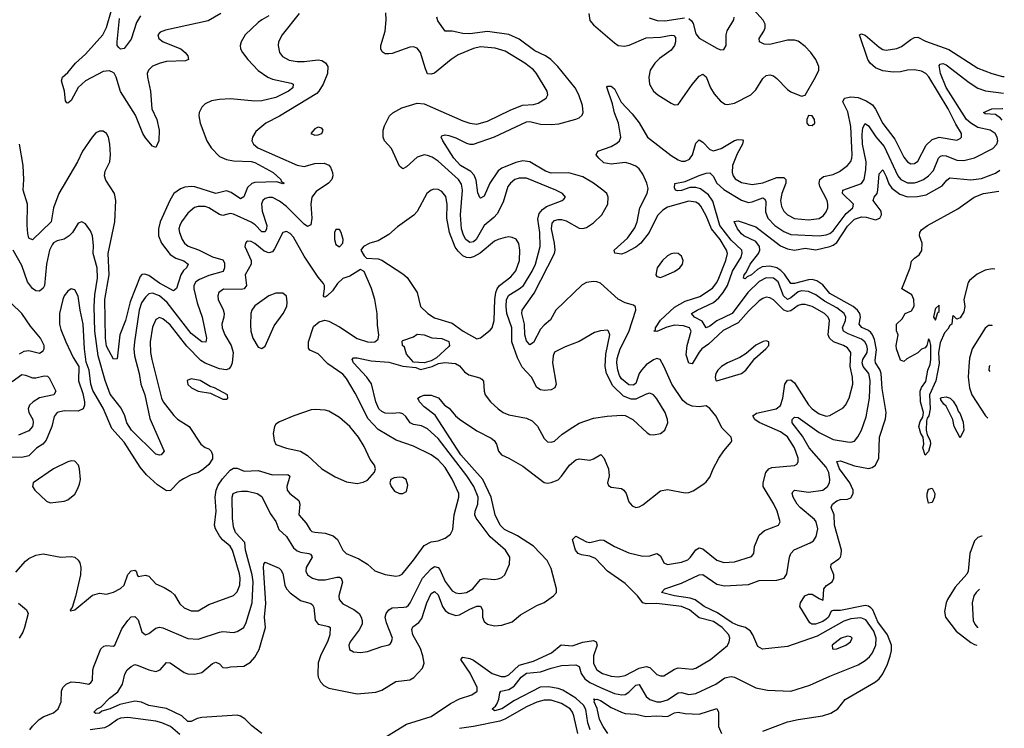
# Model space of a CAD drawing. Header units: inches. Extents: x 1843162 to 1959474, y 907081 to 1016326.
# Tile 628 of 656: x 1952458 to 1958039, y 980439 to 984456. Entities that reach past the tile are written whole.
import ezdxf

# ---------------------------------------------------------------- set-up
doc = ezdxf.new("R2010")
doc.units = ezdxf.units.IN
doc.header["$MEASUREMENT"] = 0
doc.layers.add('B9958', color=7, linetype='Continuous')

msp = doc.modelspace()

# ---------------------------------------------------------------- linework, layer by layer
at = {"layer": 'B9958', "color": 5}
for points, elevation in [([(1955684, 984490), (1955690.6, 984450.6), (1955710, 984425.8), (1955830, 984323.9), (1955850.5, 984310), (1955885.8, 984305.8), (1955912.1, 984312.1), (1956010, 984353.3), (1956090, 984357.4), (1956150, 984367.9), (1956165.7, 984365.7), (1956175.5, 984355.5), (1956176.3, 984330), (1956170.1, 984309.9), (1956150, 984283.7), (1956084.2, 984235.8), (1956058.2, 984210), (1956032.4, 984170), (1956024.2, 984130), (1956028.8, 984090), (1956051.5, 984051.5), (1956075.8, 984030), (1956150, 983983.2), (1956170, 983973.4), (1956190, 983975.3), (1956270, 984088.9), (1956310, 984135.2), (1956330, 984146.7), (1956350, 984131.7), (1956374.4, 984070), (1956394.7, 984034.7), (1956430, 983993.2), (1956457.6, 983977.6), (1956470, 983975.2), (1956510, 983982.5), (1956602.7, 984030), (1956630, 984057.2), (1956670, 984121.8), (1956690, 984139.3), (1956710, 984144), (1956730, 984138.3), (1956750, 984122.5), (1956810, 984059.8), (1956830, 984046.4), (1956890, 984021.5), (1956910, 984027), (1956969.8, 984130), (1956987.2, 984170), (1956988.7, 984190), (1956971.6, 984230), (1956942.6, 984270), (1956910, 984303.7), (1956870, 984333.6), (1956850, 984340.2), (1956810, 984339.9), (1956710, 984314.6), (1956677.4, 984317.4), (1956652.1, 984330), (1956649.1, 984350), (1956676.7, 984390), (1956684.4, 984410), (1956684.5, 984430), (1956673.1, 984453.1), (1956568.2, 984570)], 520), ([(1953598.6, 984490), (1953525.8, 984450), (1953283.3, 984396.7), (1953254.3, 984385.7), (1953240.3, 984370), (1953247.2, 984350), (1953271.6, 984330), (1953371.9, 984290), (1953395.5, 984270), (1953410.2, 984250), (1953415.3, 984230), (1953396.7, 984223.3), (1953290, 984218.2), (1953254.4, 984210), (1953210, 984191.6), (1953187.5, 984170), (1953181.2, 984150), (1953182, 984130), (1953200.1, 984050), (1953206.3, 983950), (1953234.2, 983890), (1953248.9, 983830), (1953247.2, 983770), (1953230, 983731.3), (1953210, 983739.3), (1953170, 983785.5), (1953155, 983810), (1953113.7, 983913.7), (1953030, 984049.2), (1953004.6, 984130), (1952992.3, 984152.3), (1952980.4, 984160.4), (1952965.6, 984165.6), (1952930, 984161.5), (1952830, 984109.9), (1952789.5, 984070.5), (1952750, 983997), (1952730, 983982), (1952724, 983984), (1952716.6, 983996.6), (1952712.2, 984050), (1952695, 984110), (1952701, 984130), (1952730, 984157), (1952774.6, 984210), (1952830, 984259.8), (1952928.4, 984370), (1952950, 984411.3), (1952978.4, 984510)], 480), ([(1954041.7, 984490), (1953946.3, 984370), (1953925.3, 984330), (1953922.3, 984310), (1953930.3, 984270), (1953947, 984247), (1953986.1, 984226.1), (1954030, 984218.6), (1954070, 984217.8), (1954150, 984228.7), (1954170, 984224.5), (1954191.8, 984211.8), (1954204, 984190), (1954201.8, 984150), (1954177.2, 984090), (1954153.6, 984050), (1954141.8, 984038.2), (1953930, 983908.9), (1953853.7, 983870), (1953797.2, 983822.8), (1953777.4, 983790), (1953774.3, 983770), (1953782.8, 983750), (1953807.6, 983730), (1954030, 983631.4), (1954070, 983623.7), (1954130, 983641), (1954182.9, 983642.9), (1954210, 983631.5), (1954219.1, 983619.1), (1954231.3, 983588.7), (1954233.2, 983570), (1954226.7, 983550), (1954208.9, 983530), (1954139, 983481), (1954114.1, 983450), (1954108, 983410), (1954114.1, 983330), (1954107.8, 983292.3), (1954090, 983284.4), (1954070, 983297), (1953970, 983396.6), (1953930, 983426.5), (1953890, 983447), (1953870, 983448.5), (1953850, 983441.8), (1953835.2, 983430), (1953828.6, 983411.4), (1953831.7, 983370), (1953858.2, 983290), (1953857.2, 983270), (1953850, 983253.6), (1953847, 983253), (1953830, 983253.9), (1953793, 983293), (1953770, 983308.4), (1953670, 983353), (1953650, 983357.1), (1953610, 983345), (1953590, 983351.3), (1953530, 983389.9), (1953510, 983396), (1953470, 983396.5), (1953448.8, 983391.2), (1953410, 983359.7), (1953374.2, 983310), (1953365.2, 983290), (1953360.6, 983270), (1953363, 983250), (1953379, 983210), (1953391, 983190), (1953412.6, 983172.6), (1953470.8, 983150.8), (1953550, 983110.7), (1953610, 983094.9), (1953617.9, 983077.9), (1953617.8, 983050), (1953611.4, 983028.6), (1953530, 983006.2), (1953477.2, 982982.8), (1953456, 982970), (1953445, 982950), (1953444.9, 982930), (1953462.8, 982850), (1953492.7, 982770), (1953516.5, 982650), (1953512.2, 982627.8), (1953490, 982629), (1953430, 982677.3), (1953293.2, 982853.2), (1953250, 982891), (1953210, 982906.3), (1953190, 982901.6), (1953170, 982883.6), (1953147.4, 982850), (1953134.2, 982810), (1953107.6, 982630), (1953105, 982590), (1953108.8, 982551.2), (1953134.3, 982450), (1953144, 982390), (1953166.5, 982330), (1953195.1, 982195.1), (1953277, 982010), (1953258.8, 981990), (1953250, 981987.6), (1953230, 981993.7), (1953092.4, 982130), (1953065.4, 982170), (1953054, 982210), (1953033.6, 982253.6), (1952970, 982333.4), (1952941.4, 982410), (1952901.6, 982550), (1952884.4, 982690), (1952879, 982830), (1952883.8, 982896.2), (1952898.7, 982990), (1952897.2, 983050), (1952874.2, 983130), (1952876.8, 983176.8), (1952869.7, 983230), (1952858.2, 983258.2), (1952830, 983298.4), (1952810, 983309.6), (1952790, 983302.9), (1952757.2, 983250), (1952738.5, 983230), (1952710, 983212.3), (1952670, 983201.8), (1952650, 983190.7), (1952640.9, 983179.1), (1952625.9, 983150), (1952610.1, 983070), (1952598.8, 982950), (1952590, 982933.5), (1952570, 982916.8), (1952550, 982919), (1952530, 982932.4), (1952502.4, 982970), (1952470, 983062.4), (1952421.3, 983150)], 540), ([(1953870, 984477.4), (1953830, 984455.6), (1953810, 984439.1), (1953736.2, 984370), (1953712.4, 984330), (1953707.1, 984310), (1953710.2, 984290), (1953720.2, 984270), (1953750.9, 984230), (1953810, 984166.8), (1953864.5, 984130), (1953890, 984119.1), (1953996.3, 984096.3), (1954008.7, 984090), (1954005.8, 984070), (1953980.8, 984050), (1953910, 984014.9), (1953830, 983995.4), (1953790, 983993.7), (1953652, 984008), (1953590, 984004.2), (1953545.1, 983994.9), (1953510, 983978.3), (1953490, 983959.6), (1953475.6, 983930), (1953474, 983910), (1953481.3, 983870), (1953518.5, 983770), (1953544, 983730), (1953590, 983680.4), (1953630, 983662.8), (1953670, 983655.2), (1953770, 983651.8), (1953790, 983647), (1953894.4, 983590), (1953938.7, 983550), (1953940.3, 983540.3), (1953957.3, 983530), (1953950, 983525.6), (1953915.8, 983535.8), (1953790, 983532.8), (1953772.9, 983527.1), (1953750, 983505.3), (1953728, 983452), (1953710, 983441.2), (1953656.7, 983476.7), (1953630, 983486), (1953570, 983469.9), (1953450, 983507.6), (1953430.5, 983509.5), (1953394.2, 983505.8), (1953370, 983497.7), (1953330.8, 983470), (1953308.2, 983431.8), (1953254.4, 983310), (1953245.1, 983270), (1953244.2, 983230), (1953260.9, 983190), (1953310, 983124.6), (1953343.3, 983103.3), (1953388.9, 983088.9), (1953412.4, 983070), (1953403.2, 983050), (1953386, 983034), (1953370.7, 983009.3), (1953347.5, 982932.5), (1953330, 982918.9), (1953250, 982962.8), (1953190, 983005.1), (1953166.6, 983013.4), (1953150, 983011.1), (1953140.5, 982999.5), (1953083.5, 982856.5), (1953057.6, 982750), (1953024.6, 982670), (1953010, 982533.2), (1952990, 982532), (1952950, 982605.6), (1952944.2, 982650), (1952940.8, 982870), (1952965.3, 983010), (1952959.7, 983130), (1952997.5, 983310), (1953003.1, 983430), (1952995.7, 983470), (1952946.5, 983546.5), (1952939, 983570), (1952942.7, 983597.3), (1952967.7, 983650), (1952972.5, 983690), (1952968.4, 983750), (1952960.5, 983790), (1952949.8, 983809.8), (1952930, 983823), (1952910, 983823.1), (1952890, 983813.5), (1952868.1, 983790), (1952814, 983710), (1952786, 983650), (1952679.6, 983470), (1952649.2, 983390), (1952635.8, 983310), (1952530, 983208.2), (1952510, 983217.6), (1952503.9, 983243.9), (1952499.7, 983290), (1952502.2, 983410), (1952477.2, 983490), (1952481.8, 983550), (1952477.4, 983630), (1952456.7, 983750)], 520), ([(1952514.2, 980430), (1952530, 980451.5), (1952568.3, 980490), (1952594, 980506), (1952650, 980526.8), (1952675.2, 980550), (1952692.5, 980590), (1952694.4, 980650), (1952702.4, 980670), (1952721.1, 980690), (1952750, 980702), (1952799.3, 980699.3), (1952849.5, 980690.5), (1952861.6, 980698.4), (1952869.6, 980710.4), (1952872.4, 980770), (1952877.6, 980790), (1952918, 980890), (1952934.5, 980905.5), (1952950, 980908.6), (1952990, 980904.7), (1952997.2, 980910), (1953037.3, 981002.7), (1953070, 981051.3), (1953090, 981072.2), (1953110, 981072.3), (1953130, 981054.3), (1953150, 980987), (1953170, 980969.1), (1953190, 980976.1), (1953230, 981007.8), (1953250, 981013.2), (1953270, 981009.4), (1953410, 980949.2), (1953470, 980945.4), (1953590, 980983.9), (1953610, 980987.5), (1953670, 980983.2), (1953690, 980987.3), (1953728.5, 981011.5), (1953741.1, 981038.9), (1953775.5, 981150), (1953781.2, 981270), (1953775.7, 981310), (1953738.5, 981450), (1953733.1, 981493.1), (1953681.8, 981550), (1953670, 981581.2), (1953664.3, 981630), (1953661.4, 981750), (1953668.4, 981770), (1953690, 981779), (1953715.8, 981784.2), (1953750, 981783.8), (1953803.8, 981770), (1953830, 981753.1), (1953877.4, 981657.4), (1953910, 981612.4), (1953926.4, 981566.4), (1953970, 981525.8), (1954010, 981463.2), (1954030, 981445.5), (1954050, 981437.4), (1954096.3, 981430), (1954105.7, 981425.7), (1954114.2, 981414.2), (1954115.8, 981410), (1954081.4, 981350), (1954079.2, 981330), (1954090, 981309), (1954117.1, 981290), (1954150, 981280.9), (1954190, 981281.5), (1954256, 981296), (1954270, 981296.3), (1954280.9, 981290), (1954287.7, 981267.7), (1954266.8, 981190), (1954269.5, 981169.5), (1954290, 981144.7), (1954352.6, 981112.6), (1954382, 981090), (1954393.7, 981070), (1954398.7, 981050), (1954398.7, 981030), (1954382.6, 980997.4), (1954332, 980930), (1954323.1, 980910), (1954327, 980887), (1954350, 980872.4), (1954390, 980868.9), (1954430, 980874.9), (1954510, 980903.1), (1954550, 980912.4), (1954559, 980921), (1954566, 980930), (1954570.7, 980950), (1954536.5, 981036.5), (1954529.8, 981070), (1954535.4, 981090), (1954549.8, 981110), (1954570, 981121.9), (1954634.4, 981125.6), (1954650, 981128.6), (1954661.8, 981138.2), (1954672, 981150), (1954741.9, 981290), (1954790, 981342.5), (1954810, 981356.1), (1954830, 981350.9), (1954839, 981339), (1954870, 981272), (1954910, 981218.9), (1954930, 981207.7), (1954950, 981204.2), (1954990, 981209.5), (1955026, 981230), (1955070, 981282.8), (1955090, 981288.2), (1955150, 981282.4), (1955170, 981286), (1955190, 981294.3), (1955208.2, 981310), (1955234.5, 981370), (1955236.4, 981410), (1955211.8, 981450), (1955124.4, 981524.4), (1955045.9, 981630), (1955037.4, 981650), (1955039.6, 981670), (1955055.5, 981710), (1955056.2, 981750), (1955032, 981810), (1954992.7, 981870), (1954830, 982082.1), (1954770, 982137.1), (1954734.6, 982154.6), (1954690, 982160.8), (1954671, 982170), (1954646.3, 982206.3), (1954630, 982222), (1954610, 982228.4), (1954570, 982223.9), (1954530, 982226.4), (1954510, 982235.2), (1954493.3, 982250), (1954476.9, 982290), (1954451.5, 982391.5), (1954426.1, 982430), (1954349.2, 982510), (1954342, 982530), (1954350, 982538.5), (1954370, 982539.5), (1954450, 982521.6), (1954550, 982514.7), (1954630, 982492.7), (1954703.8, 982483.8), (1954730, 982472.4), (1954796.3, 982490), (1954832.5, 982507.5), (1954867.5, 982512.5), (1954927.7, 982507.7), (1954950, 982494.6), (1954980.1, 982460.1), (1955003.2, 982443.2), (1955066.3, 982426.3), (1955078.2, 982418.2), (1955086.1, 982406.1), (1955090.3, 982350), (1955096, 982330), (1955126.7, 982290), (1955170.3, 982250), (1955197.6, 982230), (1955230, 982215.9), (1955330, 982197.4), (1955362.2, 982182.2), (1955392.6, 982152.6), (1955430, 982082.8), (1955450, 982063.8), (1955470, 982061.3), (1955490, 982067.2), (1955533.3, 982106.7), (1955592.9, 982147.1), (1955630, 982168.5), (1955710, 982196.9), (1955788.9, 982208.9), (1955870, 982214.9), (1955890, 982212), (1955933.4, 982190), (1956014.2, 982114.2), (1956030, 982105.5), (1956050, 982103), (1956090, 982110.5), (1956115.1, 982130), (1956132, 982170), (1956129.6, 982190), (1956116.9, 982230), (1956070, 982306.6), (1956049.8, 982329.8), (1956030, 982338.5), (1956010, 982333.6), (1955950, 982305.5), (1955924, 982304), (1955881.2, 982321.2), (1955820.8, 982380.8), (1955784.9, 982450), (1955776.2, 982490), (1955779.7, 982560.3), (1955802.7, 982670), (1955796.2, 982690), (1955790, 982695.6), (1955750, 982693), (1955716.7, 982683.3), (1955630, 982631.3), (1955550, 982601.3), (1955490, 982571.5), (1955481.6, 982550), (1955479, 982510), (1955499.7, 982390), (1955491.4, 982368.6), (1955470, 982357.2), (1955430, 982354.8), (1955410, 982358.7), (1955390, 982371.1), (1955358.8, 982430), (1955307, 982487), (1955280.1, 982540.1), (1955247.6, 982630), (1955248.1, 982710), (1955219, 982790), (1955214.8, 982830), (1955217.9, 982870), (1955230, 982894.8), (1955290, 982929.6), (1955313.2, 982950), (1955362.8, 983030), (1955381.5, 983070), (1955408.4, 983170), (1955405.5, 983250), (1955395.5, 983324.5), (1955403, 983357), (1955420.8, 983379.2), (1955443.9, 983396.1), (1955533.2, 983430), (1955542.4, 983437.6), (1955551.8, 983450), (1955534.5, 983470), (1955496.2, 983490), (1955330, 983557.2), (1955290, 983557.9), (1955264.9, 983550), (1955240.2, 983530), (1955225.4, 983510), (1955199.2, 983420.8), (1955164.4, 983355.6), (1955145.7, 983334.3), (1955090, 983288.9), (1955044.8, 983210), (1955030, 983196), (1955010, 983192.2), (1954986.9, 983210), (1954973.9, 983233.9), (1954962.7, 983270), (1954956.5, 983350), (1954968.7, 983490), (1954962.6, 983522.6), (1954946, 983550), (1954830, 983654.4), (1954796.3, 983676.3), (1954770, 983686.5), (1954750, 983688.8), (1954710, 983676.9), (1954650, 983622.3), (1954630, 983611.2), (1954610, 983625.6), (1954564.7, 983724.7), (1954525.4, 983770), (1954518.5, 983790), (1954517.6, 983830), (1954525.1, 983854.9), (1954554, 983910), (1954573, 983927), (1954624.4, 983955.6), (1954710, 983982.4), (1954750, 983978.5), (1954970, 983882.6), (1955010, 983868.8), (1955050, 983863.7), (1955110, 983879.8), (1955237.5, 983942.5), (1955308.4, 983971.6), (1955370, 983974.3), (1955397.7, 983982.3), (1955442, 984010), (1955451.5, 984030), (1955448, 984050), (1955387.2, 984150), (1955370, 984170.7), (1955320.8, 984210), (1955210, 984277.3), (1955153.5, 984293.5), (1955070, 984301.1), (1955030, 984292.8), (1954943.8, 984256.2), (1954904.2, 984230), (1954810, 984153.3), (1954790, 984147), (1954770, 984149.5), (1954757.2, 984177.2), (1954730, 984269), (1954710, 984294), (1954690, 984302.4), (1954670, 984299.1), (1954570, 984264), (1954550, 984261.3), (1954530, 984261.6), (1954512.8, 984272.8), (1954504.7, 984290), (1954505.1, 984310), (1954529.6, 984390), (1954535.5, 984455.5), (1954533.6, 984493.6)], 540), ([(1953830, 980410.8), (1953773.1, 980453.1), (1953734, 980494), (1953710, 980509), (1953690, 980514.7), (1953490, 980501.4), (1953464.5, 980495.5), (1953430, 980478), (1953410, 980478.7), (1953377.1, 980510), (1953290, 980551), (1953190, 980568.4), (1953147.3, 980587.3), (1953110, 980594.2), (1953025.5, 980574.5), (1952970, 980549.5), (1952923.7, 980536.3), (1952910, 980525.8), (1952890, 980522.8), (1952878, 980530), (1952896.2, 980550), (1952919, 980561), (1952966.8, 980610), (1953013.2, 980646.8), (1953039.9, 980690), (1953053.9, 980746.1), (1953066, 980770), (1953090, 980790.3), (1953110, 980800.3), (1953130, 980796.1), (1953190, 980770.1), (1953230, 980762), (1953253.5, 980770), (1953290, 980811.8), (1953310, 980810.3), (1953390, 980756.3), (1953410, 980748.8), (1953450, 980746.8), (1953490, 980755.2), (1953550, 980806.7), (1953570, 980814.9), (1953590, 980804.9), (1953610, 980784.9), (1953630, 980782.9), (1953652, 980788), (1953728.3, 980791.7), (1953766.4, 980813.6), (1953790, 980842.4), (1953814.6, 980885.4), (1953851.5, 981010), (1953846, 981070), (1953853.9, 981146.1), (1953840.6, 981350), (1953841.5, 981370), (1953850, 981382), (1953927.8, 981347.8), (1953938.4, 981338.4), (1953950, 981316.3), (1953960.1, 981250), (1953969.6, 981229.6), (1953990, 981207.5), (1954050, 981163.5), (1954107.3, 981147.3), (1954118.4, 981138.4), (1954124.6, 981124.6), (1954132.2, 981052.2), (1954148.9, 981030), (1954210, 981015.6), (1954216.9, 981010), (1954215.3, 980970), (1954202.2, 980930), (1954164.2, 980855.7), (1954150.1, 980810), (1954147.2, 980747.2), (1954149.5, 980729.5), (1954162.9, 980702.9), (1954182, 980682), (1954210, 980666.4), (1954370, 980634), (1954475.8, 980644.2), (1954510, 980656.5), (1954590, 980705), (1954670, 980713.6), (1954692.5, 980727.5), (1954740.2, 980779.8), (1954750.6, 980809.4), (1954742.8, 980850), (1954730, 980891.1), (1954685.4, 980970), (1954680.3, 980999.7), (1954685.7, 981014.3), (1954720.6, 981039.4), (1954738.2, 981061.8), (1954765, 981150), (1954790, 981204.1), (1954799.7, 981210), (1954810, 981214.6), (1954830, 981196), (1954854.4, 981130), (1954870, 981107.4), (1954890, 981092.1), (1954930, 981079.6), (1954950, 981083.3), (1955010, 981115.6), (1955050, 981131.1), (1955070, 981132.4), (1955081.7, 981110), (1955081.2, 981070), (1955090, 981044.6), (1955110, 981029.2), (1955150, 981020.8), (1955190, 981024.2), (1955250, 981043.1), (1955297.3, 981082.7), (1955390, 981134.7), (1955430, 981151.6), (1955484.5, 981190), (1955500.7, 981210), (1955500.5, 981230), (1955470, 981345.1), (1955447.1, 981390), (1955370, 981471.9), (1955280.3, 981530), (1955206.2, 981566.2), (1955180.9, 981590), (1955153.7, 981650), (1955129.6, 981750), (1955083.7, 981850), (1954958.8, 981990), (1954813.5, 982213.5), (1954750, 982261.8), (1954723.5, 982290), (1954715.1, 982310), (1954730, 982320.4), (1954750, 982327), (1954790, 982327.2), (1954831.9, 982311.9), (1954865.8, 982270), (1954893.1, 982253.1), (1954928.4, 982210), (1954950, 982191.8), (1955050, 982125.2), (1955130, 982083.5), (1955147.8, 982070), (1955159.7, 982050), (1955171.3, 982010), (1955189.2, 981990), (1955231.1, 981971.1), (1955310, 981924.6), (1955430, 981832.6), (1955450, 981827.9), (1955470, 981831.7), (1955510, 981848.4), (1955530, 981868), (1955574.6, 981930), (1955610, 981961.7), (1955630, 981967.5), (1955690, 981959), (1955710, 981966), (1955752, 981992), (1955770, 981973), (1955796.1, 981910), (1955799, 981870), (1955789.2, 981830), (1955795.8, 981815.8), (1955810, 981806.2), (1955870, 981798.4), (1955883.1, 981790), (1955896.3, 981770), (1955910, 981723.1), (1955930, 981700.3), (1955950, 981691.6), (1955970, 981694.7), (1955990, 981706.2), (1956090, 981786.3), (1956130, 981792.6), (1956230, 981774.3), (1956250, 981775.6), (1956274.6, 981785.4), (1956335.2, 981824.8), (1956350, 981836.4), (1956370, 981863), (1956389, 981911), (1956421.4, 981970), (1956450, 982012.9), (1956490, 982060.4), (1956495, 982070), (1956491.8, 982090), (1956440.4, 982140.4), (1956403.2, 982210), (1956370, 982251.9), (1956350, 982267.2), (1956310, 982260.8), (1956270, 982265.4), (1956239.2, 982279.2), (1956217.6, 982297.6), (1956154.3, 982390), (1956110, 982492.9), (1956089.3, 982529.3), (1956070, 982535.9), (1956050, 982528.7), (1956010, 982500.4), (1955981.7, 982470), (1955970.1, 982450), (1955950, 982394), (1955935.2, 982384.8), (1955910, 982385.7), (1955870, 982419.3), (1955858.3, 982438.3), (1955848.1, 982470), (1955841.9, 982510), (1955844, 982536), (1955860.8, 982590), (1955910, 982686.2), (1955949.8, 982809.8), (1955948.7, 982828.7), (1955937.5, 982837.4), (1955890, 982851.6), (1955850, 982872.1), (1955750, 982961.6), (1955730, 982970.4), (1955710, 982972.6), (1955670, 982965.4), (1955646.7, 982953.4), (1955497.3, 982810), (1955466.1, 982753.9), (1955430, 982725), (1955410, 982701.4), (1955370, 982626.9), (1955350, 982613.7), (1955330, 982635.6), (1955320.6, 982670), (1955318.9, 982730), (1955304.4, 982790), (1955307, 982810), (1955374.9, 982905.1), (1955488.8, 983130), (1955492.7, 983150), (1955490.3, 983189.7), (1955472.6, 983270), (1955477, 983303), (1955490, 983317.4), (1955510, 983324.1), (1955530, 983323.3), (1955555.4, 983315.4), (1955630, 983274.6), (1955650, 983272.9), (1955670, 983278.4), (1955710, 983304), (1955757.7, 983350), (1955791.3, 983410), (1955794, 983450), (1955785.6, 983470), (1955764.2, 983490), (1955709.8, 983530), (1955650, 983565.3), (1955570, 983587.5), (1955470, 983585.2), (1955437.5, 983597.5), (1955350, 983649.9), (1955310, 983656.4), (1955270, 983647.2), (1955190, 983614.1), (1955170, 983599.3), (1955123.1, 983530), (1955090, 983455.1), (1955070, 983444.7), (1955067, 983447), (1955055.1, 983475.1), (1955045.5, 983545.5), (1955034.5, 983574.5), (1955015.4, 983595.3), (1954957.1, 983630), (1954918, 983670), (1954855.6, 983770), (1954846.3, 983790), (1954850, 983797.3), (1954870, 983803.6), (1954890, 983799.7), (1954930, 983786.3), (1954990, 983755.7), (1955010, 983750.1), (1955030.8, 983750.8), (1955150, 983791.4), (1955330, 983876.8), (1955350, 983878.3), (1955410, 983863.3), (1955470, 983861.6), (1955513.9, 983866.1), (1955610, 983891.6), (1955630, 983899.7), (1955645.9, 983914.1), (1955652.7, 983930), (1955648.6, 983970), (1955626.9, 984030), (1955606.8, 984070), (1955509, 984190), (1955468.3, 984230), (1955439, 984250), (1955378.8, 984278.8), (1955290, 984346.2), (1955230, 984371.2), (1955110, 984387.8), (1955010, 984375.6), (1954970, 984378), (1954910, 984390.7), (1954870, 984391.1), (1954827.9, 984450), (1954823.1, 984470)], 520), ([(1953142.2, 984477.8), (1953120.7, 984439.3), (1953090, 984345.2), (1953050, 984292.3), (1953030, 984289.5), (1953018.9, 984298.9), (1953009.8, 984309.8), (1953009.9, 984329.8), (1953023.3, 984463.3)], 460), ([(1956026.6, 984466.6), (1956071, 984451), (1956115.3, 984450), (1956226.7, 984466.7)], 540), ([(1956250, 984462.4), (1956265.4, 984450), (1956274.7, 984434.7), (1956290, 984376.3), (1956310, 984350.4), (1956410, 984293.7), (1956430, 984284.9), (1956450, 984287.3), (1956462.9, 984310), (1956463, 984370), (1956468, 984392), (1956505.1, 984454.9), (1956507.3, 984470)], 540), ([(1954518.2, 980381.8), (1954650, 980463.8), (1954790, 980506.7), (1954899.1, 980580.9), (1954950, 980606.7), (1955021.6, 980630), (1955050.9, 980650), (1955050.6, 980670), (1955012.1, 980752.1), (1954958.2, 980830), (1954970, 980843.2), (1955010, 980835.5), (1955030, 980826.2), (1955136, 980750), (1955187.5, 980732.5), (1955210, 980732.2), (1955230, 980742.2), (1955290, 980796.6), (1955370, 980820.1), (1955473.3, 980866.6), (1955527.3, 980912.7), (1955590, 980907.3), (1955650, 980928.6), (1955710, 980937.5), (1955725, 980930), (1955730.6, 980910), (1955709.7, 980850), (1955710, 980806.7), (1955730, 980770.2), (1955760.8, 980750), (1955810, 980734.1), (1955850.8, 980730.8), (1955890, 980739.6), (1955970, 980780.8), (1956010, 980790.6), (1956030, 980783.6), (1956070, 980744.2), (1956090, 980736.3), (1956110, 980736.6), (1956170, 980774.1), (1956190, 980781.4), (1956270, 980775.5), (1956290, 980780.6), (1956373.7, 980830), (1956470, 980908.9), (1956480.3, 980930), (1956483.1, 980950), (1956477, 980970), (1956440.5, 981010), (1956390, 981044.7), (1956310, 981065.5), (1956254.4, 981110), (1956209.6, 981129.6), (1956070, 981146.3), (1956010, 981144.5), (1955989.9, 981149.9), (1955960.2, 981190), (1955890, 981259.3), (1955789.4, 981330), (1955721.3, 981401.3), (1955690, 981415.4), (1955642.7, 981422.7), (1955623.7, 981430), (1955608.8, 981450), (1955591.1, 981510), (1955610, 981528.9), (1955670, 981495.7), (1955690, 981492), (1955750, 981506.9), (1955770, 981505.6), (1955830, 981470.8), (1955910, 981434.6), (1955990, 981414.3), (1956030, 981416.8), (1956070, 981430.2), (1956090, 981417), (1956110, 981377), (1956130, 981367.7), (1956210, 981381.6), (1956245, 981395), (1956261.2, 981410), (1956290, 981450.2), (1956310, 981463.2), (1956330, 981457.2), (1956410, 981392.4), (1956450, 981378.6), (1956510, 981383.2), (1956606, 981414), (1956619.7, 981430), (1956622.4, 981470), (1956650, 981534.9), (1956680.2, 981559.8), (1956758.4, 981590), (1956767.8, 981610), (1956750.8, 981670), (1956732.6, 981710), (1956672.7, 981810), (1956673.2, 981830), (1956688, 981890), (1956704.6, 981910), (1956722.3, 981917.7), (1956850.7, 981929.3), (1956863.1, 981936.9), (1956871, 981950), (1956870.7, 981970), (1956850.9, 982030), (1956810, 982091.5), (1956770, 982120.1), (1956650, 982173.6), (1956625.6, 982190), (1956614.5, 982210), (1956635.3, 982224.7), (1956746, 982250), (1956770, 982268.8), (1956784, 982310), (1956795.3, 982390), (1956810, 982412.3), (1956830, 982413.6), (1956850, 982397.6), (1956930, 982273.1), (1956950.9, 982250), (1956990, 982221.3), (1957030, 982208.8), (1957050, 982211.8), (1957124.9, 982255.1), (1957139.4, 982270), (1957160.6, 982310), (1957180.2, 982390), (1957179.4, 982430), (1957165.8, 982490), (1957168.7, 982570), (1957150, 982596.4), (1957127.4, 982610), (1957070.8, 982630.8), (1957048.5, 982650), (1957040.4, 982670), (1957047.8, 982750), (1957041.1, 982770), (1957019.5, 982790), (1956950, 982830.3), (1956910, 982842), (1956890, 982842.3), (1956870, 982835.4), (1956830, 982804.8), (1956810, 982801.1), (1956789.2, 982809.2), (1956730, 982867.3), (1956710, 982879.6), (1956690, 982882.7), (1956670, 982876.4), (1956650, 982861.9), (1956590, 982804.2), (1956530, 982737.5), (1956445, 982695), (1956362.6, 982617.4), (1956325.5, 982590), (1956308.9, 982571.1), (1956270, 982504.9), (1956250, 982509), (1956236.5, 982556.5), (1956242.3, 982610), (1956265.1, 982690), (1956254.7, 982710), (1956221.5, 982721.5), (1956170, 982723.8), (1956126.5, 982713.5), (1956070, 982688.3), (1956053.2, 982690), (1956061.6, 982698.4), (1956061.9, 982710), (1956090, 982753.4), (1956170, 982826.8), (1956230, 982859.9), (1956313.5, 982886.5), (1956385.5, 982934.5), (1956410, 982966.4), (1956421.9, 982990), (1956460.3, 983090), (1956469.5, 983130), (1956464.6, 983150), (1956429.5, 983210), (1956378.7, 983270), (1956350, 983344.1), (1956318.9, 983398.9), (1956309.9, 983409.9), (1956290, 983421.7), (1956250, 983427.2), (1956130, 983392.2), (1956103, 983377), (1956073.7, 983346.3), (1956025.4, 983250), (1955979.4, 983190), (1955950, 983166.6), (1955890, 983133.8), (1955870, 983127.3), (1955831.5, 983131.5), (1955827.1, 983150), (1955902.4, 983217.6), (1955944.3, 983275.7), (1955957.6, 983310), (1955973.2, 983390), (1956015.6, 983470), (1956019.7, 983499.7), (1956012.8, 983530), (1955990, 983580.7), (1955970.2, 983610.2), (1955950, 983625), (1955919, 983639), (1955890, 983645.7), (1955810, 983637.4), (1955770, 983643.5), (1955740.2, 983670), (1955726, 983690), (1955735.6, 983710), (1955810, 983737.5), (1955843.6, 983756.4), (1955858.8, 983770), (1955865.9, 983790), (1955853, 983870), (1955830, 983928.6), (1955818.2, 983978.2), (1955786, 984074), (1955790, 984079.3), (1955810, 984079.1), (1955830, 984063.6), (1955868.2, 983988.2), (1955930, 983922.7), (1955970, 983871), (1956015.8, 983790), (1956150, 983685.7), (1956190, 983661.5), (1956210, 983654.3), (1956230, 983654.4), (1956254.1, 983665.9), (1956271.5, 983690), (1956290, 983756.5), (1956310, 983775.2), (1956330, 983761.1), (1956370, 983720.1), (1956390, 983712.7), (1956434.1, 983725.9), (1956510, 983771), (1956530, 983776.8), (1956555, 983775.1), (1956559, 983770), (1956555.7, 983750), (1956524.3, 983695.7), (1956498.8, 983630), (1956495.9, 983590), (1956501.6, 983570), (1956513.2, 983553.2), (1956550, 983532.7), (1956610, 983522.1), (1956670, 983531.4), (1956750, 983560.4), (1956790, 983560.7), (1956801, 983550), (1956800.8, 983530), (1956778.2, 983470), (1956770.1, 983430), (1956776.4, 983396.4), (1956790.2, 983370), (1956810, 983349.5), (1956850, 983329.6), (1956930, 983320.9), (1956990, 983329.5), (1957013.9, 983346), (1957030, 983366), (1957039, 983390), (1957039.8, 983410), (1957035.7, 983430), (1956994.5, 983510), (1956989.1, 983530), (1956993.9, 983550), (1957013.7, 983566.3), (1957070, 983578.6), (1957105.4, 983594.6), (1957150.8, 983630), (1957168.8, 983651.2), (1957175.3, 983670), (1957177.8, 983690), (1957169.3, 983850), (1957152.7, 983932.7), (1957124.5, 983990), (1957132.8, 984010), (1957170, 984019.2), (1957210, 984014.6), (1957256.2, 983996.2), (1957292.6, 983972.6), (1957309.4, 983949.4), (1957350, 983867.3), (1957419.3, 983779.3), (1957470, 983677.2), (1957490, 983649.3), (1957510, 983638.5), (1957530, 983639.8), (1957550, 983653.4), (1957595.9, 983744.1), (1957630, 983776.9), (1957670.1, 983790.1), (1957770, 983772.3), (1957790, 983781.7), (1957797.2, 983790), (1957797.1, 983810), (1957763.9, 983863.9), (1957721.9, 983950), (1957611, 984131), (1957593.6, 984150), (1957570, 984163.1), (1957530, 984172.1), (1957490, 984169.1), (1957450, 984159.6), (1957410, 984158.7), (1957350, 984165.8), (1957310, 984183.1), (1957279, 984210), (1957265.4, 984230), (1957219.3, 984370), (1957230, 984375.8), (1957250, 984368.4), (1957330, 984300.2), (1957350, 984287.2), (1957370, 984283.7), (1957430, 984291.9), (1957455.9, 984304.1), (1957510, 984343.7), (1957530, 984354.3), (1957550, 984355.9), (1957593.1, 984333.1), (1957725.8, 984285.8), (1957890, 984180.8), (1957968.5, 984150), (1958030, 984134.6), (1958039.3, 984134.1)], 480), ([(1955692, 980430), (1955679.3, 980470), (1955666.5, 980546.5), (1955653.3, 980570), (1955610, 980609.9), (1955535.9, 980655.9), (1955510, 980665.6), (1955454.7, 980674.7), (1955408, 980672), (1955263.5, 980596.5), (1955190, 980549.1), (1955150, 980538.2), (1955136.8, 980550), (1955155.6, 980564.4), (1955163.3, 980576.7), (1955174.6, 980605.4), (1955178.8, 980641.2), (1955186, 980650), (1955230, 980658.8), (1955261.3, 980678.7), (1955300.9, 980730), (1955330, 980752.8), (1955410, 980759.7), (1955470, 980781), (1955530, 980794.5), (1955610, 980798.5), (1955630, 980788.9), (1955641.1, 980750), (1955660.5, 980720.5), (1955690, 980699.7), (1955750, 980670.1), (1955830, 980636.3), (1955871.7, 980628.3), (1955890, 980630.6), (1955910, 980643.6), (1955950, 980683.9), (1955970, 980687.3), (1956010, 980619), (1956030, 980603.5), (1956070, 980590.1), (1956092.7, 980590), (1956130, 980600.7), (1956190, 980641.3), (1956210, 980642.8), (1956250, 980630.2), (1956290, 980636.1), (1956404.4, 980690), (1956454.8, 980725.2), (1956490, 980734), (1956510.4, 980730), (1956630, 980668.8), (1956696.4, 980656.4), (1956830, 980649.4), (1956936.9, 980683.1), (1957050, 980735.1), (1957210, 980798.3), (1957250, 980823), (1957275.2, 980844.8), (1957292, 980868), (1957311.4, 980910), (1957313.8, 980950), (1957299.6, 980990), (1957254.2, 981054.2), (1957226.4, 981066.4), (1957170, 981059), (1957130, 981046.8), (1956977.7, 980962.3), (1956810, 980902.9), (1956667.7, 980887.7), (1956642.4, 980902.4), (1956613.4, 980970), (1956599.6, 980990), (1956572.5, 981010), (1956530, 981021.8), (1956496.7, 981036.7), (1956413.9, 981093.9), (1956338.8, 981130), (1956287.6, 981167.6), (1956257.6, 981177.6), (1956170, 981191.1), (1956095.1, 981210), (1956115.1, 981230), (1956210, 981261.9), (1956310, 981310.1), (1956330, 981310.9), (1956410, 981255.7), (1956453, 981247), (1956590, 981254.7), (1956650, 981277.2), (1956750, 981278.4), (1956792.2, 981290), (1956805.9, 981314.1), (1956821.4, 981410), (1956828.5, 981430), (1956848.8, 981451.2), (1956939.6, 981490), (1956957.8, 981502.2), (1956973.1, 981526.9), (1956981.7, 981570), (1956973.7, 981610), (1956963.4, 981623.4), (1956881.7, 981690), (1956865, 981710), (1956842, 981750), (1956836, 981770), (1956840.3, 981779.7), (1956850, 981788.7), (1956930, 981777.3), (1957010, 981789.5), (1957036.8, 981810), (1957048.1, 981830), (1957051.1, 981848.9), (1957044, 981890), (1957030, 981919.9), (1956933.1, 982030), (1956894.8, 982094.8), (1956836, 982170), (1956836.1, 982190), (1956850, 982202), (1956870, 982200.7), (1956990, 982115.1), (1957070, 982077), (1957150, 982062.7), (1957170, 982061.2), (1957190, 982066.7), (1957209.2, 982090.8), (1957230.4, 982129.6), (1957255.8, 982204.2), (1957274.7, 982310), (1957279.3, 982410), (1957272.2, 982450), (1957238.7, 982490), (1957233.4, 982510), (1957238.1, 982530), (1957261.4, 982570), (1957264.6, 982590), (1957260.3, 982610), (1957249.6, 982629.6), (1957230, 982644.1), (1957154.5, 982674.5), (1957127.7, 982690), (1957122.9, 982710), (1957138.9, 982750), (1957141.7, 982770), (1957131.4, 982790), (1957090, 982822.6), (1957020.7, 982860.7), (1956970, 982896.7), (1956930, 982916), (1956890, 982919.1), (1956870, 982912.7), (1956830, 982878.5), (1956810, 982869.9), (1956787.9, 982890), (1956757.6, 982970), (1956730, 982990.7), (1956690, 982992.3), (1956650, 982972.5), (1956584.5, 982910), (1956497.1, 982790), (1956410.5, 982749.5), (1956370, 982719.4), (1956350, 982709.8), (1956326.9, 982746.9), (1956283.1, 982770), (1956265.8, 982790), (1956298.2, 982810), (1956390, 982853), (1956420.4, 982879.6), (1956445.3, 982910), (1956470, 982950), (1956499.2, 983030), (1956547.6, 983110), (1956554, 983134), (1956551, 983150), (1956490, 983205.4), (1956426.4, 983290), (1956386.9, 983426.9), (1956362.3, 983462.3), (1956316.6, 983496.6), (1956290, 983505.5), (1956255.7, 983504.3), (1956210, 983488.5), (1956186.2, 983486.1), (1956175.1, 983490), (1956170, 983502), (1956171.8, 983528.2), (1956230, 983539.2), (1956310, 983572.5), (1956350, 983586), (1956370, 983586.9), (1956388.9, 983568.9), (1956410.6, 983530), (1956450, 983493.6), (1956550, 983433), (1956590, 983419.6), (1956610, 983422.8), (1956670, 983445.9), (1956680.4, 983440.4), (1956687.5, 983427.5), (1956686.1, 983366.1), (1956698.8, 983330), (1956738.9, 983290), (1956790, 983254.6), (1956830, 983237.4), (1956990.1, 983230.1), (1957030, 983236.2), (1957050, 983243.7), (1957070, 983258.1), (1957142.8, 983357.2), (1957180.2, 983390), (1957184.3, 983410), (1957122.3, 983470), (1957124.4, 983490), (1957230, 983527.2), (1957245, 983550), (1957255, 983605), (1957257.1, 983650), (1957235.4, 983750), (1957234.3, 983805.7), (1957237.1, 983842.8), (1957250, 983866.7), (1957270, 983853.4), (1957311.2, 983791.2), (1957357.7, 983737.7), (1957436.3, 983570), (1957453.6, 983550), (1957490, 983531.4), (1957530, 983530.9), (1957550, 983536.6), (1957580.7, 983550), (1957610.2, 983569.8), (1957638.5, 983601.5), (1957665.4, 983670), (1957678.3, 983681.7), (1957690, 983686.3), (1957710, 983684.5), (1957770, 983658.8), (1957810, 983658.4), (1957870, 983672.6), (1957973.7, 983726.3), (1957997.2, 983750), (1958002.5, 983770), (1957999.1, 983790), (1957988.1, 983810), (1957958.9, 983830), (1957890, 983843.8), (1957849, 983869), (1957825.7, 983890), (1957710, 984071.2), (1957677.4, 984150), (1957670, 984196.4), (1957676.2, 984203.8), (1957690, 984206.8), (1957710, 984199.1), (1957839.8, 984099.8), (1957890, 984067.9), (1957932.1, 984052.1), (1958034.7, 984039.4)], 460), ([(1958027.3, 983886.8), (1958017.7, 983897.7), (1957990, 983918), (1957930, 983922.9), (1957922, 983930), (1957968.7, 983950), (1958030, 983951.6), (1958030.5, 983951.4)], 440), ([(1956670, 980423.3), (1956810, 980476.5), (1956869.9, 980490.1), (1957009.3, 980509.3), (1957055, 980525), (1957095.3, 980550), (1957137.5, 980602.5), (1957310, 980703.7), (1957330, 980720.6), (1957351.6, 980748.4), (1957377.8, 980802.2), (1957392.6, 980847.4), (1957399.8, 980880.2), (1957398.9, 980910), (1957376.3, 980970), (1957322, 981042), (1957294.3, 981110), (1957283, 981123), (1957270, 981132.3), (1957250, 981134.6), (1957110, 981106.8), (1957070, 981107.5), (1957056.9, 981103.1), (1957041.9, 981070), (1957030, 981058.5), (1957010, 981045.3), (1956969.2, 981029.2), (1956949, 981030), (1956937.6, 981037.6), (1956879.3, 981130), (1956884.2, 981150), (1956909, 981190), (1956930, 981199.7), (1956950, 981199.1), (1956990, 981174.3), (1957010, 981165.5), (1957012.3, 981167.7), (1957015.7, 981230), (1957030.5, 981249.5), (1957063.1, 981270), (1957073.2, 981290), (1957072, 981310), (1957056.2, 981350), (1957057.2, 981370), (1957100.9, 981399.1), (1957110.7, 981409.3), (1957115.3, 981424.7), (1957116.3, 981450), (1957077.5, 981590), (1957074.2, 981650), (1957058.5, 981690), (1957064.5, 981710), (1957090, 981729.6), (1957110, 981735.5), (1957150, 981738), (1957170, 981746.6), (1957182.4, 981770), (1957182.3, 981790), (1957163.4, 981830), (1957106, 981910), (1957089.3, 981950.7), (1957110, 981955.5), (1957190, 981927.6), (1957270, 981912.7), (1957290, 981917.2), (1957308.3, 981930), (1957327.1, 981970), (1957331.7, 982090), (1957366.4, 982193.6), (1957369.9, 982230), (1957346, 982366), (1957341.1, 982450), (1957333.6, 982473.6), (1957309.9, 982510), (1957306.6, 982526.6), (1957315.4, 982584.6), (1957303.2, 982643.2), (1957292.6, 982670), (1957282.6, 982682.6), (1957270, 982693.7), (1957231.9, 982711.9), (1957215.7, 982730), (1957223.4, 982770), (1957220.3, 982790), (1957207.6, 982810), (1957181.6, 982830), (1957050, 982903), (1957010, 982953), (1956975.7, 982975.7), (1956950, 982982.9), (1956930, 982981.9), (1956850, 982959.6), (1956830, 982961), (1956793.3, 983013.3), (1956773.3, 983033.3), (1956750, 983048.8), (1956710, 983059.6), (1956665.8, 983054.2), (1956640.3, 983039.7), (1956606.7, 983010), (1956581.5, 982998.5), (1956570, 982987.4), (1956561.6, 982990), (1956564.1, 983010), (1956576.3, 983023.7), (1956598.1, 983070), (1956645.1, 983130), (1956653.5, 983150), (1956652.2, 983170), (1956630, 983199), (1956563.5, 983230), (1956550, 983242), (1956526.3, 983270), (1956508.7, 983311.3), (1956530, 983315), (1956630, 983282.4), (1956770, 983174.9), (1956810, 983156.2), (1956850, 983149.6), (1956910, 983161), (1956970, 983150.5), (1957050, 983170.7), (1957070, 983178.2), (1957090, 983193), (1957150, 983285.3), (1957190, 983324.9), (1957230, 983337.7), (1957256.9, 983336.9), (1957310, 983321.6), (1957334.6, 983330), (1957343, 983350), (1957340.4, 983370), (1957295.4, 983430), (1957302, 983450), (1957317.8, 983470), (1957323.1, 983490), (1957330, 983582.4), (1957350, 983604.9), (1957370, 983567.7), (1957385.2, 983525.2), (1957401.5, 983501.5), (1957446.5, 983466.5), (1957490, 983452.3), (1957546.8, 983453.2), (1957596.2, 983463.8), (1957686.3, 983513.7), (1957713.4, 983546.6), (1957730, 983559.8), (1957850, 983548.2), (1957910, 983556.1), (1957990, 983586.4), (1958013.6, 983602.9)], 440), ([(1957986.4, 983041.8), (1957970, 983043.4), (1957930, 983036.2), (1957886.3, 983013.7), (1957842.5, 982977.4), (1957834.4, 982965.6), (1957810.4, 982870.4), (1957815.3, 982830), (1957810, 982799), (1957790, 982765.2), (1957770, 982758), (1957750, 982779), (1957744.9, 982770), (1957742, 982730), (1957730, 982722), (1957718.7, 982701.3), (1957699.5, 982680.5), (1957676.3, 982623.7), (1957666.8, 982570), (1957670, 982508), (1957651.4, 982408.6), (1957614.4, 982330), (1957618.7, 982250), (1957612, 982210), (1957602.4, 982197.6), (1957598, 982182), (1957595.8, 982130), (1957602.8, 982102.8), (1957619.3, 982070), (1957620.5, 982050), (1957610, 982008.7), (1957590, 981988), (1957577.6, 982030), (1957582.4, 982050), (1957579.5, 982090), (1957566, 982110), (1957555.6, 982150), (1957562.5, 982177.5), (1957577.6, 982202.4), (1957581.6, 982230), (1957564.4, 982290), (1957562.6, 982350), (1957569.8, 982370.2), (1957595, 982404.9), (1957605.6, 982470), (1957618.3, 982501.7), (1957622.4, 982530), (1957622, 982610), (1957616.4, 982636.4), (1957610, 982646), (1957601, 982610), (1957590, 982595.3), (1957570.8, 982589.2), (1957550, 982568), (1957486, 982534), (1957470, 982518), (1957450, 982526), (1957428, 982590), (1957426, 982610), (1957438, 982670), (1957428, 982692), (1957428, 982730), (1957460.2, 982759.8), (1957478, 982790), (1957514, 982806), (1957527.7, 982832.3), (1957526, 982870), (1957515.8, 982895.8), (1957459, 982930), (1957505.2, 983050), (1957513.2, 983086.8), (1957530, 983104.7), (1957557.5, 983122.5), (1957572.1, 983147.9), (1957573.2, 983190), (1957559, 983230), (1957561.2, 983250), (1957570, 983264.7), (1957604, 983290), (1957776.5, 983383.5), (1957868.2, 983450), (1957920.7, 983470), (1958007.8, 983483.1)], 420), ([(1952436, 981324), (1952490, 981386.1), (1952510, 981401.7), (1952550, 981421.6), (1952590, 981427.5), (1952690, 981409.4), (1952750, 981412.9), (1952769.3, 981409.3), (1952790, 981392.2), (1952797.7, 981377.7), (1952804.7, 981350), (1952802.5, 981310), (1952774.1, 981185.9), (1952756, 981124), (1952744.7, 981110), (1952746, 981106), (1952770, 981111), (1952870, 981193.7), (1952910, 981204.9), (1952950, 981198.8), (1952990, 981210.5), (1953030, 981232.7), (1953049.7, 981250.3), (1953070, 981310.3), (1953090, 981331.6), (1953110, 981336.4), (1953118, 981330), (1953124.9, 981304.9), (1953130, 981300.7), (1953170, 981307.1), (1953190, 981301.3), (1953230, 981258), (1953277, 981237), (1953314.2, 981214.2), (1953335.4, 981195.4), (1953364.7, 981144.7), (1953390, 981122), (1953430, 981106), (1953470, 981106.2), (1953530, 981140.7), (1953670, 981192.1), (1953690, 981212.6), (1953705.3, 981250), (1953707.9, 981290), (1953704.3, 981315.7), (1953664.7, 981450), (1953650, 981472.4), (1953607.4, 981507.4), (1953589.4, 981529.4), (1953567.2, 981570), (1953562.4, 981590), (1953571.3, 981670), (1953565.3, 981750), (1953572.2, 981790), (1953583.2, 981816.8), (1953607.1, 981852.9), (1953650, 981902.5), (1953670, 981914.4), (1953690, 981913.4), (1953730, 981897.5), (1953810, 981900.9), (1953890, 981876.8), (1953978.2, 981878.2), (1953989.1, 981869.1), (1953971.9, 981810), (1953974, 981790), (1953988.4, 981770), (1954039.8, 981730), (1954045.9, 981710), (1954040.7, 981650), (1954081.9, 981601.9), (1954103.5, 981563.5), (1954114.4, 981554.4), (1954130, 981550.2), (1954190, 981546), (1954234.3, 981530), (1954259.7, 981510), (1954289.5, 981449.5), (1954308.7, 981430), (1954380.4, 981400.4), (1954429.1, 981369.1), (1954470, 981332.7), (1954530.3, 981310.3), (1954590, 981301.7), (1954610, 981304.6), (1954626.5, 981313.5), (1954690, 981391.7), (1954750, 981476.1), (1954790, 981496.9), (1954830, 981501.8), (1954870, 981516.9), (1954900.3, 981539.7), (1954914, 981566), (1954921.5, 981650), (1954947.7, 981750), (1954947, 981770), (1954910, 981850.9), (1954870, 981917), (1954830, 981960.2), (1954790, 981989.1), (1954690, 982038.5), (1954592.1, 982072.1), (1954490, 982132.6), (1954433, 982193), (1954359.6, 982339.6), (1954310, 982422.4), (1954290, 982447.1), (1954204.8, 982504.8), (1954150, 982562), (1954102.7, 982582.7), (1954094.6, 982594.6), (1954095, 982630), (1954123.8, 982716.2), (1954155.9, 982744.1), (1954187.2, 982752.8), (1954210, 982747.2), (1954270, 982714.2), (1954371.6, 982648.4), (1954429.8, 982630.2), (1954450, 982628.7), (1954470, 982630.2), (1954490, 982645.3), (1954494, 982670), (1954485.1, 982725.1), (1954485, 982790), (1954470.4, 982870.4), (1954452.9, 982932.9), (1954410, 983029), (1954390, 983039.3), (1954330, 983002.4), (1954290, 982989.5), (1954259, 982961), (1954230, 982919.3), (1954201, 982890), (1954190, 982882.7), (1954184.5, 982884.5), (1954179, 982890), (1954185.7, 982930), (1954185.4, 982950), (1954179.8, 982959.8), (1954150, 982996), (1954070, 983115.4), (1954010, 983222.5), (1953990, 983244.2), (1953970, 983254.5), (1953950, 983249.6), (1953902.5, 983157.5), (1953890, 983140.9), (1953870, 983133.7), (1953842.8, 983142.8), (1953790, 983187.9), (1953770, 983199.3), (1953750, 983200.4), (1953743.5, 983196.5), (1953737, 983190), (1953733.8, 983170), (1953769.4, 983090), (1953769.3, 983070.7), (1953736.6, 983010), (1953742.9, 982950), (1953730, 982931.2), (1953714.1, 982925.9), (1953612.5, 982927.5), (1953586, 982910), (1953580.2, 982890), (1953582.2, 982870), (1953612, 982812), (1953616.8, 982790), (1953615.5, 982770), (1953603.3, 982730), (1953604.7, 982710), (1953621, 982670), (1953656.2, 982610), (1953668.5, 982570), (1953662, 982510), (1953655.1, 982490), (1953643, 982477), (1953629, 982471), (1953590, 982476.6), (1953510, 982508.1), (1953484.8, 982524.8), (1953405.7, 982605.7), (1953310, 982725.4), (1953270, 982761.1), (1953250, 982767.6), (1953230, 982756.3), (1953210, 982713.6), (1953196.4, 982630), (1953200.1, 982570), (1953206.3, 982530), (1953261.5, 982310), (1953271.4, 982290), (1953331.5, 982211.5), (1953351.6, 982191.6), (1953418.6, 982150), (1953484, 982050), (1953510, 982031.2), (1953530, 982023.2), (1953543.2, 982010), (1953550.1, 981990), (1953550, 981966), (1953530, 981934.2), (1953502.4, 981910), (1953471, 981889), (1953430, 981876), (1953385.7, 981854.3), (1953362.2, 981837.8), (1953312.8, 981787.2), (1953290, 981785.9), (1953238.8, 981818.8), (1953176.7, 981876.7), (1953140.3, 981920.3), (1953050, 982062), (1952979.6, 982139.6), (1952930, 982254.7), (1952873.2, 982353.2), (1952861.6, 982390), (1952850.6, 982469.4), (1952834.3, 982514.3), (1952825.2, 982590), (1952817, 982730), (1952800.2, 982810), (1952790, 982889.2), (1952770, 982924.2), (1952750, 982931.1), (1952730, 982917.4), (1952710, 982891.2), (1952701.8, 982870), (1952682.4, 982790), (1952682.8, 982730), (1952690, 982699.3), (1952718.4, 982630), (1952761.5, 982541.5), (1952792.7, 982490), (1952791.1, 982408.9), (1952816.5, 982336.5), (1952824.8, 982290), (1952825.5, 982270), (1952816.6, 982250), (1952790, 982237.6), (1952710, 982238.8), (1952670, 982228.7), (1952652.8, 982207.2), (1952640.1, 982150), (1952607.6, 982072.4), (1952589.3, 982050.7), (1952553.7, 982026.3), (1952510, 981984.2), (1952470, 981975.2), (1952321.7, 981978.3)], 560), ([(1952457.3, 982562.7), (1952483.8, 982576.2), (1952510, 982580.1), (1952570, 982566.4), (1952590, 982578.8), (1952596.2, 982590), (1952596.9, 982610), (1952575.8, 982650), (1952518.8, 982718.8), (1952470, 982790.9), (1952410, 982848.2)], 560), ([(1957970.8, 982720.9), (1957970, 982721.7), (1957950, 982722.3), (1957930, 982706.9), (1957856.3, 982590), (1957842.9, 982537.1), (1957838.1, 982490), (1957834.2, 982430), (1957841.5, 982370), (1957855.1, 982330), (1957932.8, 982210), (1957945.4, 982197.4)], 440), ([(1957959.9, 982495), (1957954.4, 982490), (1957952.4, 982470), (1957958.2, 982461.5)], 460), ([(1952414.4, 982405.6), (1952470, 982443.8), (1952490, 982441.4), (1952530, 982426.5), (1952550, 982426.3), (1952596.5, 982436.5), (1952615.2, 982435.2), (1952625.4, 982425.4), (1952662.3, 982350), (1952650.5, 982329.5), (1952570, 982311.7), (1952534.2, 982290), (1952513.8, 982270), (1952505.9, 982250), (1952510.1, 982230), (1952531.3, 982190), (1952534.1, 982170), (1952530.1, 982149.9), (1952510, 982126.3), (1952450, 982101.8)], 540), ([(1957913, 981528.4), (1957910, 981528.4), (1957890, 981521.6), (1957870, 981502), (1957844.7, 981430), (1957833.7, 981330), (1957827.3, 981312.7), (1957761.4, 981238.6), (1957718.1, 981170), (1957709.5, 981150), (1957700.6, 981100.6), (1957705.2, 981070), (1957766.1, 980990), (1957850, 980925.2), (1957870, 980913.7), (1957883.1, 980911.3)], 440), ([(1957898.5, 981228.9), (1957879.2, 981210), (1957867, 981190), (1957857, 981150), (1957863.5, 981050), (1957871.5, 981030), (1957886.6, 981010), (1957887.8, 981009.1)], 460), ([(1952450, 981149.4), (1952497.1, 981110), (1952505.5, 981090), (1952484.6, 981010), (1952475.3, 980984.7), (1952454.4, 980950)], 540), ([(1955620.9, 980410), (1955599, 980510), (1955591.8, 980530), (1955577.5, 980550), (1955530, 980580.3), (1955470, 980598.1), (1955430, 980599), (1955390, 980587.4), (1955330, 980560.7), (1955208.3, 980491.7), (1955179.3, 980480.7), (1955030, 980450), (1954950, 980438.6)], 480), ([(1955792.5, 980410), (1955764.4, 980450), (1955745, 980490), (1955731.2, 980551.2), (1955714, 980590), (1955717.1, 980597.1), (1955712.9, 980607.1), (1955722.5, 980602.5), (1955730, 980605.4), (1955750, 980596.3), (1955810, 980557.3), (1955870, 980530.6), (1955890, 980524), (1955950, 980519.4), (1956007.1, 980507.1), (1956070, 980510.1), (1956130, 980506.4), (1956170, 980526.9), (1956190, 980530.1), (1956230, 980522.7), (1956310, 980519.1), (1956410, 980552.2), (1956418.3, 980530), (1956418.3, 980450), (1956435.5, 980410)], 440), ([(1953364.8, 980404.8), (1953312.8, 980450), (1953264.2, 980470), (1953230, 980479), (1953070, 980501.5), (1953030, 980497.2), (1953012.6, 980490), (1952965, 980455), (1952938, 980442), (1952858, 980430)], 540)]:
    msp.add_lwpolyline(points, dxfattribs=dict(at, elevation=elevation))
for points, elevation in [([(1956930, 983912), (1956919.5, 983890), (1956919.3, 983870), (1956930, 983858), (1956950, 983855.5), (1956964.5, 983870), (1956963.6, 983890), (1956950, 983911.5)], 520), ([(1954150, 983846), (1954130, 983837), (1954107.3, 983810), (1954130, 983800.5), (1954150, 983802.4), (1954170, 983811.3), (1954178, 983830), (1954170, 983841.2)], 560), ([(1954804.9, 983495.1), (1954790, 983489.6), (1954765.3, 983470), (1954710.9, 983369.1), (1954692.3, 983347.7), (1954599.2, 983280.8), (1954550, 983238.9), (1954490, 983203), (1954442.8, 983190), (1954406, 983170), (1954391, 983150), (1954410, 983118), (1954424, 983104), (1954490, 983100.4), (1954510, 983092.2), (1954630, 983016.1), (1954655, 982995), (1954710.4, 982910), (1954730.4, 982830), (1954770.5, 982790), (1954810, 982765.3), (1954910, 982734.9), (1954972.4, 982690), (1955050, 982646.4), (1955070, 982652.7), (1955124.1, 982695.9), (1955135.3, 982710), (1955146.6, 982750), (1955150.6, 982870), (1955156.1, 982910), (1955163.7, 982930), (1955178.4, 982950), (1955242.6, 982997.4), (1955270, 983032.8), (1955290.5, 983090.5), (1955292.9, 983150), (1955287.7, 983187.7), (1955271.5, 983211.5), (1955250, 983222), (1955230, 983224.7), (1955210, 983221.2), (1955170, 983210.5), (1955150, 983200.2), (1955067.9, 983132.1), (1955030, 983111.1), (1955010, 983106.6), (1954990, 983108.2), (1954970, 983116.7), (1954942.9, 983142.9), (1954927.2, 983167.2), (1954894.4, 983250), (1954879.5, 983330), (1954880.5, 983410), (1954872.9, 983453), (1954850, 983482.6), (1954830, 983492.6)], 560), ([(1954270, 983266), (1954250, 983266), (1954242, 983250), (1954241.8, 983210), (1954250, 983180.7), (1954270, 983168.2), (1954289.5, 983190), (1954291.6, 983210), (1954279.6, 983250)], 560), ([(1956170, 983132.3), (1956150, 983128.6), (1956130, 983116.8), (1956102, 983090), (1956071.2, 983050), (1956064.7, 983010), (1956070, 983000.4), (1956090, 982994), (1956110, 983001.6), (1956170, 983028.7), (1956199.2, 983050), (1956214.8, 983070), (1956219.2, 983090), (1956210, 983115.6), (1956189.7, 983129.7)], 520), ([(1953910, 982906.3), (1953870, 982889.8), (1953790, 982833.5), (1953772.8, 982810), (1953767.3, 982790), (1953765.8, 982725.8), (1953767.8, 982690), (1953778.7, 982650), (1953810, 982598.8), (1953830, 982593), (1953850, 982605.5), (1953899.3, 982720.7), (1953951.3, 982790), (1953971.5, 982830), (1953974.3, 982854.3), (1953969.6, 982889.6), (1953950, 982906)], 580), ([(1957670, 982838), (1957650, 982818), (1957646.4, 982806.4), (1957638, 982770), (1957650, 982752), (1957663.1, 982796.9), (1957670, 982802)], 420), ([(1954750, 982511), (1954690, 982514.5), (1954650, 982559.3), (1954638.9, 982598.9), (1954628.4, 982610), (1954626.6, 982633.4), (1954630, 982638), (1954690, 982658), (1954710, 982674), (1954749.8, 982670.2), (1954793.2, 982653.2), (1954850, 982648.1), (1954890, 982631.5), (1954894.8, 982610), (1954890, 982603.7), (1954820, 982540), (1954790, 982522.6)], 540), ([(1956690, 982635.1), (1956671.5, 982631.5), (1956630, 982610.8), (1956576, 982564), (1956539.2, 982540.8), (1956470, 982510.7), (1956436.5, 982490), (1956415.3, 982470), (1956404.7, 982450), (1956399.6, 982430), (1956404.9, 982410), (1956410, 982407.9), (1956550, 982450.3), (1956573.5, 982470), (1956624.7, 982535.3), (1956687.6, 982590), (1956704.5, 982610), (1956704, 982630)], 520), ([(1953430, 982419.6), (1953407.7, 982410), (1953410, 982387.7), (1953430.8, 982370), (1953470, 982350.4), (1953538.5, 982338.5), (1953610, 982304.9), (1953630, 982304), (1953637.2, 982310), (1953635.3, 982330), (1953562, 982370), (1953536.6, 982376.6), (1953481.2, 982410)], 580), ([(1957790, 982086), (1957755.3, 982150), (1957748, 982190), (1957710, 982266), (1957696.4, 982276.4), (1957680.4, 982300.4), (1957678, 982310), (1957685.2, 982314.8), (1957710, 982317.3), (1957733, 982310), (1957750, 982293), (1957770, 982258.8), (1957777.1, 982237.1), (1957790, 982221), (1957806, 982174), (1957810.4, 982130)], 420), ([(1954133.5, 982246.5), (1954110, 982243.6), (1954011.3, 982210), (1953930, 982176), (1953910, 982162.7), (1953901.6, 982150), (1953894.9, 982110), (1953900.4, 982070), (1953910, 982047.7), (1953970, 982027.7), (1954050.4, 982010.4), (1954090, 981986), (1954170.4, 981910.4), (1954245.3, 981865.3), (1954310, 981836.3), (1954370, 981827.7), (1954405.6, 981834.4), (1954430, 981846), (1954468.9, 981891.1), (1954475.3, 981910), (1954469, 981930), (1954443.8, 981963.8), (1954410, 982037), (1954378.3, 982090), (1954330, 982149.6), (1954270, 982201.7), (1954210, 982236.4), (1954190, 982243.1)], 580), ([(1952750, 981956), (1952730, 981949.3), (1952650, 981909.5), (1952533.4, 981830), (1952530.5, 981810), (1952543.7, 981790), (1952610, 981726), (1952630, 981717.3), (1952710, 981726.8), (1952730, 981734.8), (1952770, 981767.3), (1952785.8, 981794.2), (1952796.1, 981823.9), (1952801.6, 981850), (1952797.6, 981910), (1952791.1, 981931.1), (1952770, 981952.7)], 580), ([(1954610, 981862.7), (1954580.7, 981859.3), (1954562, 981850), (1954556, 981830), (1954562.8, 981810), (1954582.8, 981782.8), (1954610, 981770.7), (1954630, 981770.7), (1954650, 981781), (1954657.6, 981817.6), (1954649, 981850), (1954630, 981860.9)], 580), ([(1957610, 981715.3), (1957601.5, 981750), (1957601.5, 981770), (1957610, 981794), (1957630, 981800.4), (1957645.5, 981770), (1957643.6, 981750), (1957630, 981719.5)], 420), ([(1957150, 980961.1), (1957114.9, 980950), (1957063.8, 980910), (1957064.7, 980890), (1957070, 980888.9), (1957090.6, 980890.6), (1957140.7, 980910), (1957167.3, 980930), (1957176.9, 980950), (1957170, 980957.6)], 480)]:
    msp.add_lwpolyline(points, close=True, dxfattribs=dict(at, elevation=elevation))

doc.saveas('drawing.dxf')
